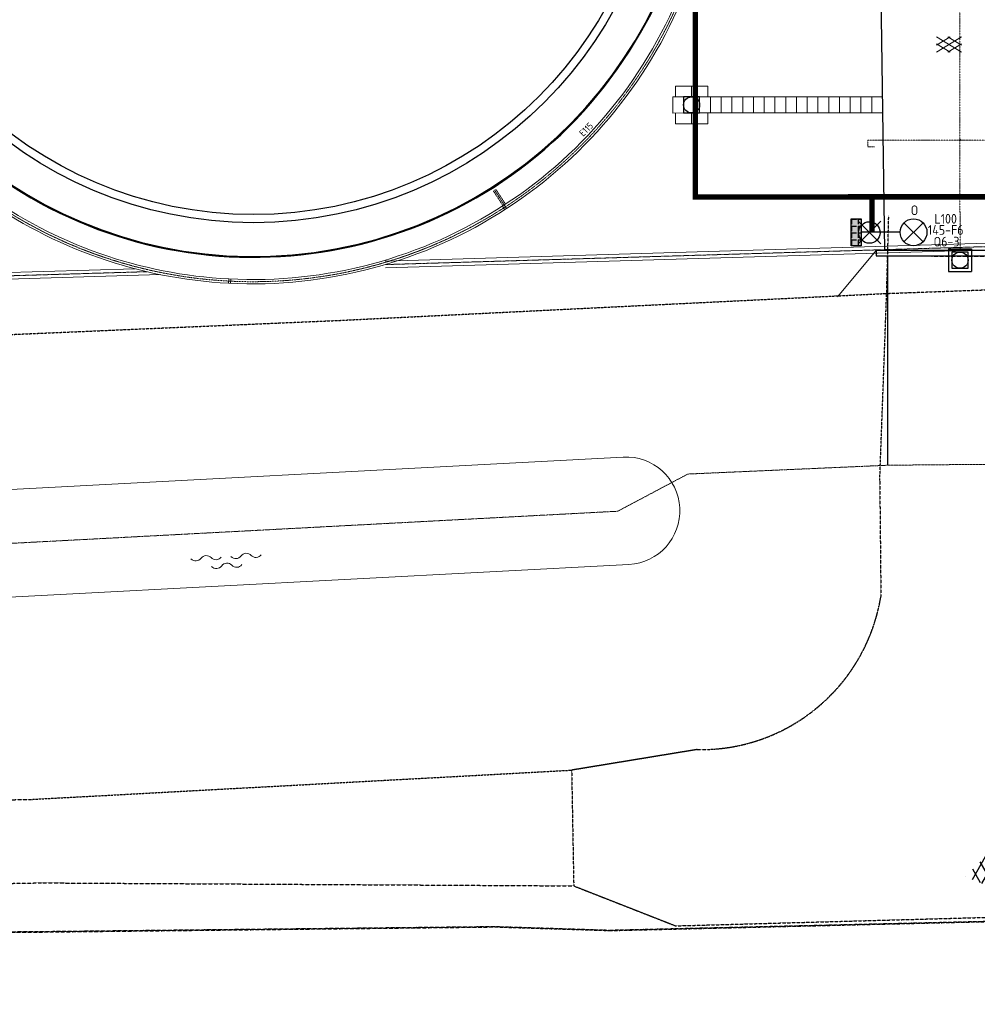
# Model space of a CAD drawing. Header units: metres. Extents: x -270273 to 328371, y -146885 to 591473.
# Tile 292 of 473: x -61774 to -26161, y 363669 to 400296. Entities that reach past the tile are written whole.
import ezdxf
from ezdxf.enums import TextEntityAlignment as Align
from ezdxf.lldxf.tags import DXFTag

# ---------------------------------------------------------------- set-up
doc = ezdxf.new("R2010")
doc.units = ezdxf.units.M
for name, pattern in [('DASHED', [19.05, 12.7, -6.35]), ('GRENS', [1, 0.5, -0.25, 0, -0.25]), ('RI-AWZI_PROCESLEIDING', [18.45, 6, -1.8, 1.75, -1.8, 1.75, -1.8, 1.75, -1.8]), ('RI-AWZI_TERREINRIOLERING', [19.8, 6, -1.8, 2.4, -1.8, 1.8, -1.8, 2.4, -1.8]), ('STIPPELFIJN', [0.375, 0.25, -0.125])]:
    doc.linetypes.add(name, pattern=pattern)
doc.layers.get('0').update_dxf_attribs({"color": 151})
for name, color, linetype, lineweight in [('B-CO-BC-BETONVORM-G', 50, 'Continuous', 18), ('B-XX-KG-KADASTRAAL-G', 2, 'GRENS', 18), ('B-XX-RI-AWZI_PROCESLEIDING-G', 30, 'RI-AWZI_PROCESLEIDING', 18), ('B-XX-RI-AWZI_TERREINRIOLERING-G', 211, 'RI-AWZI_TERREINRIOLERING', 18), ('B-XX-VH-GRASBETON-V', 253, 'Continuous', 18), ('B-XX-VH-VERHARDING-V', 253, 'Continuous', 18), ('B-XX-WH-WATER-G', 150, 'Continuous', 18)]:
    doc.layers.add(name, color=color, linetype=linetype, lineweight=lineweight)
for name, color, linetype in [('B-ME-IE-VERLICHTING-G', 253, 'Continuous'), ('B-ME-RI-PUT-G', 253, 'Continuous'), ('B-XX-OG-BEBOUWING-G', 1, 'Continuous'), ('B-XX-VH-ASFALT-V', 1, 'Continuous'), ('B-XX-VH-KANTVERHARDING-G', 253, 'Continuous'), ('B-XX-VH-KANTVERHARDING-GN', 60, 'STIPPELFIJN')]:
    doc.layers.add(name, color=color, linetype=linetype)
doc.layers.add('B-XX-KL-ELEKTRA-G_HDSR', color=190, linetype='HDSR_Elektra', transparency=0.5)
doc.styles.add('BURO-018', font='Isocp.shx', dxfattribs={"height": 360})
doc.styles.get("Standard").update_dxf_attribs({"font": 'iv-font.shx'})
doc.styles.add('WB025', font='ISO.SHX', dxfattribs={"height": 2.5})
tags = doc.linetypes.add('HDSR_Elektra', pattern='A,25,-2,["E",Standard,S=1.5,R=0,X=0,Y=-0.75],-4', length=31).pattern_tags.tags
tags[6] = DXFTag(74, 10)

# ---------------------------------------------------------------- blocks, each defined once
blk = doc.blocks.new('ASFALT')
at = {"layer": 'B-XX-VH-VERHARDING-V', "color": 251}
for p, q in [((0.042, 0.28), (-0.467, -0.025)), ((-0.467, 0.025), (0.042, -0.28)), ((0.467, -0.025), (-0.042, 0.28)), ((-0.042, -0.28), (0.467, 0.025))]:
    blk.add_line(p, q, dxfattribs=at)
for points in [[(0.467, -0.28), (-0.467, 0.28)], [(-0.467, -0.28), (0.467, 0.28)]]:
    blk.add_lwpolyline(points, dxfattribs=at)
blk = doc.blocks.new('E00525')
at = {"linetype": 'ByBlock'}
h = blk.add_hatch(dxfattribs=at)
h.set_pattern_fill('ANGLE', color=0, scale=0.184386, style=0)
h.set_pattern_definition([(360, (-37.6733, -34.0193), (6e-17, 1.287937), [0.93668, -0.351256]), (90, (-37.6733, -34.0193), (-1.287937, 1e-16), [0.93668, -0.351256])])
edge = h.paths.add_edge_path()
edge.add_line((-2.52, 2.86), (2.52, 2.86))
edge.add_line((2.52, 2.86), (2.52, 1))
edge.add_line((2.52, 1), (-2.52, 1))
edge.add_line((-2.52, 1), (-2.52, 2.86))
h = blk.add_hatch(color=0, dxfattribs=at)
edge = h.paths.add_edge_path()
edge.add_line((-2.52, 2.86), (2.52, 2.86))
edge.add_line((2.52, 2.86), (2.52, 1))
edge.add_line((2.52, 1), (-2.52, 1))
edge.add_line((-2.52, 1), (-2.52, 2.86))
at = {"color": 0, "linetype": 'ByBlock'}
for p, q in [((-1.77, 14.39), (1.77, 10.85)), ((1.77, 14.39), (-1.77, 10.85)), ((0, 10.1), (0, 2.86))]:
    blk.add_line(p, q, dxfattribs=at)
blk.add_lwpolyline([(-2.52, 2.86), (2.52, 2.86), (2.52, 1), (-2.52, 1)], close=True, dxfattribs=at)
blk.add_circle((0, 12.62), 2.5, dxfattribs=at)
at = {"color": 0, "linetype": 'ByBlock', "style": 'BURO-018'}
for tag, p in [('E_GKAST', (0, 20.62)), ('E_GROEP', (0, 17.62)), ('E_SGROEP', (4.5, 17.62)), ('E_ARMCODE', (0, 12.62)), ('E_SLET', (4.5, 11.62))]:
    blk.add_attdef(tag, text='', height=1.8, dxfattribs=at).set_placement(p, align=Align.MIDDLE)
blk = doc.blocks.new('WATER3')
for centre, start, end in [((-0.322, 1.122), 309.7446, 50.2554), ((-0.01, 0.747), 129.7446, 230.2554), ((-0.322, 0.372), 309.7446, 50.2554), ((0.004, 0.381), 309.7446, 50.2554), ((0.315, 0.006), 129.7446, 230.2554), ((-0.322, -0.368), 309.7446, 50.2554), ((0.004, -0.369), 309.7446, 50.2554), ((-0.01, -0.743), 129.7446, 230.2554), ((-0.322, -1.118), 309.7446, 50.2554)]:
    blk.add_arc(centre, 0.244, start, end)

msp = doc.modelspace()

# ---------------------------------------------------------------- hatches: boundary and pattern name
at = {"layer": 'B-XX-VH-ASFALT-V'}
h = msp.add_hatch(dxfattribs=at)
h.set_pattern_fill('ASFALT', color=256, scale=3000, angle=-97.40392895)
h.set_pattern_definition([(60.0124, (-129731.1, 429240.28), (-324.8, 187.4298), []), (120.0124, (-129731.1, 429240.28), (-324.719, -187.5702), [])])
h.paths.add_polyline_path([(-20261.1165, 367432.3345), (-24252.6904, 367431.4717), (-26610.3658, 368424.9974), (-24394.8373, 370587.2589), (-23232.8572, 373823.69), (-20025.6473, 373258.4296), (-15670.7094, 372727.7109), (-19473.1835, 369714.1173)])

# ---------------------------------------------------------------- linework, layer by layer
at = {"layer": 'B-CO-BC-BETONVORM-G'}
for points in [[(-48179.9059, 391311.7294), (38470.3139, 393900.375), (38453.5216, 447878.4127)], [(-48172.4406, 391061.8409), (38720.3894, 393657.7344), (38703.5215, 447878.4668)], [(-72886.7877, 392067.6946), (-71192.1753, 390374.1342), (-56535.3455, 390812.002)], [(-72710.0659, 392244.5262), (-71091.7801, 390627.2451), (-57492.7001, 391033.5129)]]:
    msp.add_lwpolyline(points, dxfattribs=at)
at = {"layer": 'B-ME-IE-VERLICHTING-G'}
msp.add_lwpolyline([(-29749.4933, 392803.5816), (-30597.8313, 391955.6781), (-30173.6623, 392379.6298), (-30597.6141, 392803.7988), (-29749.7106, 391955.4609)], dxfattribs=at)
msp.add_circle((-30173.6623, 392379.6298), 399.808, dxfattribs=at)
at = {"layer": 'B-ME-RI-PUT-G', "ltscale": 0.005}
for p, q in [((-27229.0222, 391774.7469), (-26379.0223, 391775.0113)), ((-27229.0222, 391774.7469), (-27228.7578, 390924.7469)), ((-26379.0223, 391775.0113), (-26378.7578, 390925.0114)), ((-27228.7578, 390924.7469), (-26378.7578, 390925.0114))]:
    msp.add_line(p, q, dxfattribs=at)
at = {"layer": 'B-ME-RI-PUT-G'}
for points in [[(-37086.6449, 396825.451), (-36486.6449, 396825.5806), (-36486.7746, 397425.5806), (-37086.7746, 397425.4509)], [(-27103.8252, 391049.8143), (-26503.8252, 391049.944), (-26503.9549, 391649.944), (-27103.9549, 391649.8143)]]:
    msp.add_lwpolyline(points, close=True, dxfattribs=at)
for centre in [(-36786.7098, 397125.5158), (-26803.89, 391349.8791)]:
    msp.add_circle(centre, 300, dxfattribs=at)
at = {"layer": 'B-XX-KG-KADASTRAAL-G', "ltscale": 0.8}
msp.add_lwpolyline([(-130677.9589, 379891.208), (-117630.3939, 379417.5318), (-97699.8172, 379416.0543), (-65070.684, 380658.4961), (-39535.1686, 382011.4777), (-36927.9394, 383394.8111), (-29491.709, 383722.6133), (-29491.709, 383722.6133), (-24451.4364, 383769.0845), (-24451.4364, 383769.0845), (-16060.81, 384072.8923), (-14069.1184, 383559.15), (-13630.5962, 383857.4477), (-12850.6821, 383930.9126), (41162.802, 387408.4891), (73551.2991, 389211.7677), (81424.5123, 451593.4567), (44614.2405, 459198.0254), (45097.0284, 508232.8921), (959.0207, 511436.23), (959.0207, 511436.23), (782.1343, 509443.6199), (-50800.4104, 512926.7489), (-187973.8805, 509712.4139)], dxfattribs=at)
at = {"layer": 'B-XX-KL-ELEKTRA-G_HDSR', "linetype": 'DASHED', "const_width": 200}
for points in [[(-23436.5288, 391813.6512), (-23436.9382, 393707.6986), (-36648.9993, 393704.8429), (-36656.1858, 426953.4863)], [(-30074.8541, 392419.0801), (-30075.1318, 393703.7395)]]:
    msp.add_lwpolyline(points, dxfattribs=at)
at = {"layer": 'B-XX-OG-BEBOUWING-G'}
msp.add_lwpolyline([(-63042.2222, 394782.6175, 14.4468783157), (-66283.6615, 398005.3182), (-68754.7089, 395563.9717), (-65514.4611, 392342.1661)], format="xyb", close=True, dxfattribs=at)
msp.add_lwpolyline([(-55453.4375, 424430.194, 18.8653706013), (-51955.3808, 424563.1266)], format="xyb", dxfattribs=at)
for radius in [15300, 15000]:
    msp.add_circle((-53079.2187, 408045.0452), radius, dxfattribs=at)
at = {"layer": 'B-XX-RI-AWZI_PROCESLEIDING-G'}
for points in [[(-48176.1732, 391186.7852), (38595.3517, 393779.0547), (38578.5216, 447878.4397)], [(-72798.4268, 392156.1104), (-71141.9777, 390500.6896), (-57041.3168, 390921.9421)]]:
    msp.add_lwpolyline(points, dxfattribs=at)
at = {"layer": 'B-XX-RI-AWZI_TERREINRIOLERING-G', "linetype": 'Continuous'}
for p, q in [((-43752.3686, 393403.3129), (-43665.178, 393269.157)), ((-43819.4465, 393359.7176), (-43732.2559, 393225.5617)), ((-54001.4396, 390653.1225), (-54009.7557, 390493.3388)), ((-53921.5478, 390648.9645), (-53929.8639, 390489.1807))]:
    msp.add_line(p, q, dxfattribs=at)
for points in [[(-63215.1111, 393721.7129, 0.1436279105), (-54009.7557, 390493.3388, 0.1583844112), (-43665.178, 393269.157, 0.1583844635), (-36927.8251, 401595.2342, 0.1583844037), (-36371.1361, 412291.2831, 0.0923313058), (-39110.3996, 418015.9673), (-32686.1223, 424444.243, 0.1989123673), (-32638.7092, 424558.809), (-32638.8951, 425156.2835)], [(-63121.8062, 393851.6905, 0.1436279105), (-54001.4396, 390653.1225, 0.1583844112), (-43752.3686, 393403.3129, 0.1583844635), (-37077.2186, 401652.5191, 0.1583844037), (-36525.6693, 412249.8164, 0.0943407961), (-39320.7374, 418031.8432), (-32799.2946, 424557.3449, 0.198912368), (-32798.7092, 424558.7593), (-32798.8951, 425156.2337)]]:
    msp.add_lwpolyline(points, format="xyb", dxfattribs=at)
at = {"layer": 'B-XX-RI-AWZI_TERREINRIOLERING-G'}
msp.add_lwpolyline([(-63168.4587, 393786.7017, 0.1436279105), (-54005.5977, 390573.2307, 0.1583844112), (-43708.7733, 393336.235, 0.1583844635), (-37002.5219, 401623.8767, 0.1583844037), (-36448.4027, 412270.5498, 0.093331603), (-39215.4706, 418024.0032), (-32742.7084, 424500.7939, 0.1989123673), (-32718.7092, 424558.7842), (-32718.8951, 425156.2586)], format="xyb", dxfattribs=at)
for points in [[(-26812.3659, 418583.0958), (-26804.026, 391774.8791)], [(-26812.3659, 418583.0958), (-26804.026, 391774.8791)], [(-25180.1144, 395818.7176), (-29380.1142, 395817.411)], [(-43798.5305, 393373.4164), (-44158.0766, 393926.6936)], [(-43708.7745, 393336.2342), (-44111.959, 393956.663)], [(-43706.2984, 393433.3599), (-44065.8414, 393986.6324)]]:
    msp.add_lwpolyline(points, dxfattribs=at)
at = {"layer": 'B-XX-RI-AWZI_TERREINRIOLERING-G', "flags": 128}
msp.add_lwpolyline([(-29987.847, 395567.3611), (-30237.847, 395567.3071), (-30237.9011, 395817.307), (-29380.1142, 395817.411)], dxfattribs=at)
at = {"layer": 'B-XX-RI-AWZI_TERREINRIOLERING-G'}
msp.add_circle((-26805.2838, 395818.1669), 25, dxfattribs=at)
at = {"layer": 'B-XX-VH-GRASBETON-V'}
for points in [[(-36786.7746, 397425.5158), (-36786.8611, 397825.5158), (-37386.8611, 397825.3861), (-37386.7746, 397425.3861)], [(-36186.7746, 397425.6455), (-36186.8611, 397825.6455), (-36786.8611, 397825.5158), (-36786.7746, 397425.5158)], [(-37486.6449, 396825.3645), (-37086.6449, 396825.451), (-37086.7746, 397425.4509), (-37486.7746, 397425.3645)], [(-36486.6449, 396825.5806), (-36086.645, 396825.6671), (-36086.7746, 397425.6671), (-36486.7746, 397425.5806)], [(-36086.645, 396825.6671), (-35686.645, 396825.7536), (-35686.7747, 397425.7535), (-36086.7746, 397425.6671)], [(-35686.645, 396825.7536), (-35286.645, 396825.84), (-35286.7747, 397425.84), (-35686.7747, 397425.7535)], [(-35286.645, 396825.84), (-34886.645, 396825.9265), (-34886.7747, 397425.9265), (-35286.7747, 397425.84)], [(-34886.645, 396825.9265), (-34486.645, 396826.0129), (-34486.7747, 397426.0129), (-34886.7747, 397425.9265)], [(-34486.645, 396826.0129), (-34086.645, 396826.0994), (-34086.7747, 397426.0994), (-34486.7747, 397426.0129)], [(-34086.645, 396826.0994), (-33686.645, 396826.1858), (-33686.7747, 397426.1858), (-34086.7747, 397426.0994)], [(-33686.645, 396826.1858), (-33286.645, 396826.2723), (-33286.7747, 397426.2723), (-33686.7747, 397426.1858)], [(-33286.645, 396826.2723), (-32886.645, 396826.3588), (-32886.7747, 397426.3587), (-33286.7747, 397426.2723)], [(-32886.645, 396826.3588), (-32486.645, 396826.4452), (-32486.7747, 397426.4452), (-32886.7747, 397426.3587)], [(-32486.645, 396826.4452), (-32086.6451, 396826.5317), (-32086.7747, 397426.5317), (-32486.7747, 397426.4452)], [(-32086.6451, 396826.5317), (-31686.6451, 396826.6181), (-31686.7747, 397426.6181), (-32086.7747, 397426.5317)], [(-31686.6451, 396826.6181), (-31286.6451, 396826.7046), (-31286.7748, 397426.7046), (-31686.7747, 397426.6181)], [(-31286.6451, 396826.7046), (-30886.6451, 396826.7911), (-30886.7748, 397426.791), (-31286.7748, 397426.7046)], [(-30886.6451, 396826.7911), (-30486.6451, 396826.8775), (-30486.7748, 397426.8775), (-30886.7748, 397426.791)], [(-30486.6451, 396826.8775), (-30086.6451, 396826.964), (-30086.7748, 397426.964), (-30486.7748, 397426.8775)], [(-30086.6451, 396826.964), (-29686.6451, 396827.0504), (-29686.7748, 397427.0504), (-30086.7748, 397426.964)], [(-36786.5585, 396425.5158), (-36786.6449, 396825.5158), (-37386.6449, 396825.3861), (-37386.5585, 396425.3861)], [(-36186.5585, 396425.6455), (-36186.645, 396825.6455), (-36786.6449, 396825.5158), (-36786.5585, 396425.5158)]]:
    msp.add_lwpolyline(points, close=True, dxfattribs=at)
at = {"layer": 'B-XX-VH-KANTVERHARDING-G'}
msp.add_lwpolyline([(-29605.5667, 391712.1838), (-29820.0243, 407324.0897), (-29766.3157, 418865.1803), (-29766.554, 419967.4128, 0.4142135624), (-34237.52, 424436.4465), (-50511.983, 424432.9288)], format="xyb", dxfattribs=at)
for points in [[(-29921.7991, 391512.2073), (-24471.4111, 391511.8032), (-24471.3962, 391711.8032), (-29921.7843, 391712.2073), (-29921.741, 391512.2073)], [(-29491.2629, 383722.633), (-29491.1316, 391510.7182), (-24533.6515, 391519.0253), (-24451.4364, 383769.0845)]]:
    msp.add_lwpolyline(points, dxfattribs=at)
at = {"layer": 'B-XX-VH-KANTVERHARDING-GN'}
for p, q in [((-29532.4505, 390099.9599), (-29454.1517, 393017.7806)), ((-29491.1316, 391510.7182), (-24322.6537, 391495.5508)), ((-29789.3394, 383152.5481), (-29532.4505, 390099.9599))]:
    msp.add_line(p, q, dxfattribs=at)
for points in [[(-140356.968, 387920.2862), (-138467.0163, 387829.7244), (-98439.949, 387482.0732), (-78966.7129, 387861.2544), (-49899.8734, 389110.1899), (-29617.4446, 390109.9813)], [(-29617.4446, 390109.9813), (-24485.4043, 390297.0045)], [(-29789.3394, 383152.5481), (-29747.3008, 378841.3399)], [(-151118.2933, 365879.0673), (-150459.5633, 377001.1682), (-151116.623, 365746.6582), (-128073.7714, 365808.5456), (-109958.2803, 365941.9068), (-84504.7248, 366181.246), (-61126.2063, 366377.6163), (-44121.7042, 366564.6979), (-39838.5856, 366428.9417), (8388.871, 367567.0978), (50308.0568, 368578.934), (66581.4292, 368894.0486), (66681.5156, 363669.3827)], [(-151066.8926, 365839.1838), (-150410.5855, 376961.428), (-151065.1934, 365706.7751), (-128022.3559, 365773.6823), (-109906.8942, 365910.99), (-84453.3915, 366155.8741), (-61074.9163, 366357.3374), (-44070.4554, 366548.1234), (-39787.3073, 366413.3002), (8439.9002, 367561.9626), (50358.8646, 368582.9307), (66632.1679, 368901.5905), (66733.3926, 363676.9465)], [(-36579.8353, 373145.6826), (-41247.9598, 372379.6282), (-41169.6684, 368075.493), (-37377.1362, 366587.7895), (8396.3091, 367841.1443), (50448.1005, 368923.0229), (66596.4105, 369101.6032), (74418.5146, 368702.6478)], [(-129521.0357, 370412.8564), (-109535.4617, 370402.4669), (-84661.5122, 370961.6294), (-61361.3528, 371290.1742), (-41247.9598, 372379.6282)], [(-130920.9975, 367182.4426), (-109725.8794, 367390.2652), (-84518.3166, 367801.2009), (-60965.5251, 368186.8327), (-41169.6684, 368075.493)]]:
    msp.add_lwpolyline(points, dxfattribs=at)
msp.add_arc((-36447.1608, 379932.5229), 6788.137, 268.88007776, 350.7496581, dxfattribs=at)
at = {"layer": 'B-XX-VH-VERHARDING-V'}
msp.add_lwpolyline([(-29921.7843, 391712.2073), (-31357.2578, 389987.1169)], dxfattribs=at)
at = {"layer": 'B-XX-WH-WATER-G'}
msp.add_lwpolyline([(-128679.2118, 377784.1289), (-117663.1584, 377417.515), (-97508.9886, 377421.8712), (-81297.5277, 378039.1661), (-64979.7188, 378660.5105), (-39117.6321, 380030.7952, 1), (-39329.2725, 384025.1923), (-65161.6492, 382656.4817), (-81449.7281, 382036.2694), (-97585.5485, 381421.8548), (-117597.049, 381417.5294), (-128546.1656, 381781.9156, 1.0340571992), (-128679.2118, 377784.1289)], format="xyb", dxfattribs=at)

# ---------------------------------------------------------------- block references
at = {"layer": 'B-ME-IE-VERLICHTING-G'}
ref = msp.add_blockref('E00525', (-31057.2327, 392389.5167), dxfattribs=dict(at, xscale=199.9999999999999, yscale=199.9999999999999, zscale=199.9999999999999, rotation=270.0124063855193))
ref.add_attrib('E_SGROEP', 'Q6-3', dxfattribs={"layer": '0', "color": 1, "linetype": 'ByBlock', "height": 360, "rotation": 0.01240505, "style": 'BURO-018'}).set_placement((-27304.6367, 392040.1057), align=Align.MIDDLE)
ref.add_attrib('E_GKAST', 'L100', dxfattribs={"layer": '0', "color": 1, "linetype": 'ByBlock', "height": 360, "rotation": 0.01240505, "style": 'BURO-018'}).set_placement((-27337.7771, 392890.4412), align=Align.MIDDLE)
ref.add_attrib('E_GROEP', '145-F6', dxfattribs={"layer": '0', "color": 1, "linetype": 'ByBlock', "height": 360, "rotation": 0.01240505, "style": 'BURO-018'}).set_placement((-27334.6244, 392476.5757), align=Align.MIDDLE)
ref.add_attrib('E_SLET', 'O', dxfattribs={"layer": '0', "color": 1, "linetype": 'ByBlock', "height": 360, "rotation": 0.01240505, "style": 'BURO-018'}).set_placement((-28496.0806, 393207.996), align=Align.MIDDLE)
at = {"layer": 'B-XX-VH-VERHARDING-V', "xscale": 1000, "yscale": 1000, "zscale": 1000, "rotation": 0.01238424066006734}
msp.add_blockref('ASFALT', (-27210.7849, 399372.846), dxfattribs=at)
at = {"layer": 'B-XX-WH-WATER-G', "xscale": 1000, "yscale": 1000, "zscale": 1000, "rotation": 273.3165809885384}
msp.add_blockref('WATER3', (-54090.9404, 380150.6544), dxfattribs=at)

# ---------------------------------------------------------------- texts
at = {"layer": 'B-XX-RI-AWZI_TERREINRIOLERING-G', "style": 'WB025'}
msp.add_text('E115', height=250, rotation=45.01782415, dxfattribs=at).set_placement((-40813.9365, 395933.7289))

doc.saveas('drawing.dxf')
